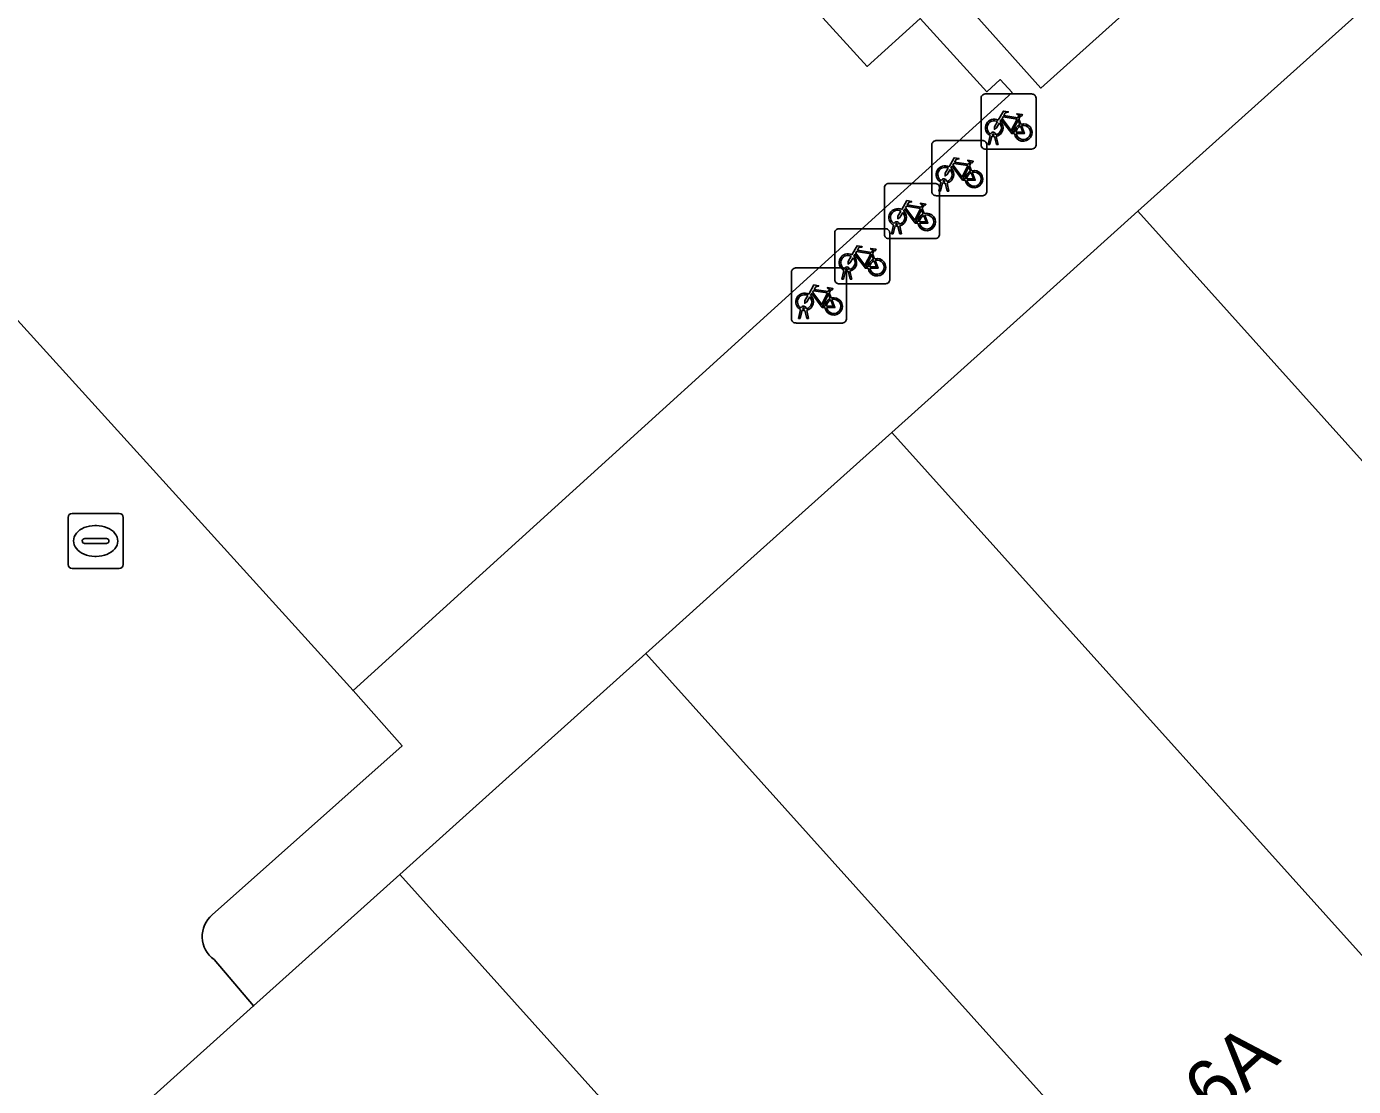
# Model space of a CAD drawing. Extents: x 159039 to 160102, y 381214 to 382524.
# Drawn here: x 159741.44 to 159765.53, y 381964.87 to 381984.1 of the extents above; entities that cross this region are included whole.
import ezdxf

# ---------------------------------------------------------------- set-up
doc = ezdxf.new("R2010")
doc.units = 0
for name, color, linetype in [('IMGEO_Fietsenrek', 7, 'Continuous'), ('IMGEO_Kolk', 7, 'Continuous'), ('IMGEO_Pand', 7, 'Continuous'), ('IMGEO_Pand_nummerreeks', 7, 'Continuous'), ('IMGEO_Parkeervlak_open', 7, 'Continuous'), ('IMGEO_Rijbaan_lokaal_open', 7, 'Continuous'), ('IMGEO_Voetpad_open', 7, 'Continuous')]:
    doc.layers.add(name, color=color, linetype=linetype)

msp = doc.modelspace()

# ---------------------------------------------------------------- linework, layer by layer
at = {"layer": 'IMGEO_Fietsenrek'}
for p, q in [((159758.767, 381981.956), (159758.767, 381982.797)), ((159758.767, 381982.797), (159758.767, 381981.956)), ((159758.842, 381982.881), (159759.683, 381982.881)), ((159759.683, 381982.881), (159758.842, 381982.881)), ((159759.767, 381982.806), (159759.767, 381981.965)), ((159759.767, 381981.965), (159759.767, 381982.806)), ((159759.454, 381982.43), (159759.49, 381982.335)), ((159757.948, 381982.035), (159758.789, 381982.035)), ((159758.789, 381982.035), (159757.948, 381982.035)), ((159758.894, 381981.965), (159758.933, 381982.125)), ((159758.928, 381981.965), (159758.894, 381981.965)), ((159758.963, 381982.113), (159758.928, 381981.965)), ((159759.005, 381982.137), (159759.004, 381982.141)), ((159759.046, 381981.965), (159759.012, 381982.107)), ((159759.036, 381982.148), (159759.037, 381982.141)), ((159759.044, 381982.111), (159759.079, 381981.965)), ((159759.079, 381981.965), (159759.046, 381981.965)), ((159757.873, 381981.11), (159757.873, 381981.951)), ((159757.873, 381981.951), (159757.873, 381981.11)), ((159759.692, 381981.881), (159758.851, 381981.881)), ((159758.851, 381981.881), (159759.692, 381981.881)), ((159758.873, 381981.96), (159758.873, 381981.119)), ((159758.873, 381981.119), (159758.873, 381981.96)), ((159758.56, 381981.584), (159758.596, 381981.489)), ((159757.089, 381981.256), (159757.93, 381981.256)), ((159757.93, 381981.256), (159757.089, 381981.256)), ((159758, 381981.119), (159758.039, 381981.279)), ((159758.069, 381981.267), (159758.034, 381981.119)), ((159758.111, 381981.291), (159758.11, 381981.295)), ((159758.152, 381981.119), (159758.118, 381981.261)), ((159758.142, 381981.302), (159758.143, 381981.295)), ((159758.15, 381981.265), (159758.185, 381981.119)), ((159757.014, 381980.331), (159757.014, 381981.172)), ((159757.014, 381981.172), (159757.014, 381980.331)), ((159758.798, 381981.035), (159757.957, 381981.035)), ((159757.957, 381981.035), (159758.798, 381981.035)), ((159758.034, 381981.119), (159758, 381981.119)), ((159758.014, 381981.181), (159758.014, 381980.34)), ((159758.014, 381980.34), (159758.014, 381981.181)), ((159758.185, 381981.119), (159758.152, 381981.119)), ((159757.701, 381980.805), (159757.737, 381980.71)), ((159757.252, 381980.512), (159757.251, 381980.516)), ((159757.283, 381980.523), (159757.284, 381980.516)), ((159756.111, 381979.511), (159756.111, 381980.352)), ((159756.111, 381980.352), (159756.111, 381979.511)), ((159756.186, 381980.436), (159757.027, 381980.436)), ((159757.027, 381980.436), (159756.186, 381980.436)), ((159757.111, 381980.361), (159757.111, 381979.52)), ((159757.111, 381979.52), (159757.111, 381980.361)), ((159757.141, 381980.34), (159757.18, 381980.5)), ((159757.175, 381980.34), (159757.141, 381980.34)), ((159757.21, 381980.488), (159757.175, 381980.34)), ((159757.293, 381980.34), (159757.259, 381980.482)), ((159757.291, 381980.486), (159757.326, 381980.34)), ((159757.326, 381980.34), (159757.293, 381980.34)), ((159757.939, 381980.256), (159757.098, 381980.256)), ((159757.098, 381980.256), (159757.939, 381980.256)), ((159756.798, 381979.985), (159756.834, 381979.89)), ((159755.326, 381978.799), (159755.326, 381979.64)), ((159755.326, 381979.64), (159755.326, 381978.799)), ((159755.401, 381979.724), (159756.242, 381979.724)), ((159756.242, 381979.724), (159755.401, 381979.724)), ((159756.238, 381979.52), (159756.277, 381979.68)), ((159756.307, 381979.668), (159756.272, 381979.52)), ((159756.326, 381979.649), (159756.326, 381978.808)), ((159756.326, 381978.808), (159756.326, 381979.649)), ((159756.349, 381979.692), (159756.348, 381979.696)), ((159756.39, 381979.52), (159756.356, 381979.662)), ((159756.38, 381979.703), (159756.381, 381979.696)), ((159756.388, 381979.666), (159756.423, 381979.52)), ((159757.036, 381979.436), (159756.195, 381979.436)), ((159756.195, 381979.436), (159757.036, 381979.436)), ((159756.272, 381979.52), (159756.238, 381979.52)), ((159756.423, 381979.52), (159756.39, 381979.52)), ((159756.013, 381979.273), (159756.049, 381979.178)), ((159755.453, 381978.808), (159755.492, 381978.968)), ((159755.522, 381978.956), (159755.487, 381978.808)), ((159755.564, 381978.98), (159755.563, 381978.984)), ((159755.605, 381978.808), (159755.571, 381978.95)), ((159755.595, 381978.991), (159755.596, 381978.984)), ((159755.603, 381978.954), (159755.638, 381978.808)), ((159756.251, 381978.724), (159755.41, 381978.724)), ((159755.41, 381978.724), (159756.251, 381978.724)), ((159755.487, 381978.808), (159755.453, 381978.808)), ((159755.638, 381978.808), (159755.605, 381978.808))]:
    msp.add_line(p, q, dxfattribs=at)
for points in [[(159759.08, 381982.407), (159759.175, 381982.571), (159759.261, 381982.557), (159759.263, 381982.548), (159759.207, 381982.537), (159759.18, 381982.492), (159759.436, 381982.451)], [(159759.423, 381982.426), (159759.166, 381982.467), (159759.149, 381982.438), (159759.316, 381982.218), (159759.423, 381982.426)], [(159759.436, 381982.451), (159759.461, 381982.5), (159759.455, 381982.504), (159759.432, 381982.508), (159759.42, 381982.515), (159759.419, 381982.518), (159759.421, 381982.523), (159759.516, 381982.508), (159759.518, 381982.498), (159759.508, 381982.485), (159759.496, 381982.479), (159759.482, 381982.485), (159759.454, 381982.43)], [(159759.101, 381982.355), (159759.049, 381982.265), (159759.009, 381982.24), (159759.01, 381982.287), (159759.065, 381982.381)], [(159759.376, 381982.163), (159759.326, 381982.163), (159759.135, 381982.414), (159759.116, 381982.382)], [(159759.471, 381982.328), (159759.441, 381982.405), (159759.332, 381982.187), (159759.375, 381982.187)], [(159759.405, 381982.187), (159759.525, 381982.186), (159759.481, 381982.3)], [(159759.501, 381982.307), (159759.556, 381982.162), (159759.406, 381982.162)], [(159758.186, 381981.561), (159758.281, 381981.725), (159758.367, 381981.711), (159758.369, 381981.702), (159758.313, 381981.691), (159758.286, 381981.646), (159758.542, 381981.605)], [(159758.207, 381981.509), (159758.155, 381981.419), (159758.115, 381981.394), (159758.116, 381981.441), (159758.171, 381981.535)], [(159758.482, 381981.317), (159758.432, 381981.317), (159758.241, 381981.568), (159758.222, 381981.536)], [(159758.529, 381981.58), (159758.272, 381981.621), (159758.255, 381981.592), (159758.422, 381981.372), (159758.529, 381981.58)], [(159758.577, 381981.482), (159758.547, 381981.559), (159758.438, 381981.341), (159758.481, 381981.341)], [(159758.542, 381981.605), (159758.567, 381981.654), (159758.561, 381981.658), (159758.538, 381981.662), (159758.526, 381981.669), (159758.525, 381981.672), (159758.527, 381981.677), (159758.622, 381981.662), (159758.624, 381981.652), (159758.614, 381981.639), (159758.602, 381981.633), (159758.588, 381981.639), (159758.56, 381981.584)], [(159758.511, 381981.341), (159758.631, 381981.34), (159758.587, 381981.454)], [(159758.607, 381981.461), (159758.662, 381981.316), (159758.512, 381981.316)], [(159757.327, 381980.782), (159757.422, 381980.946), (159757.508, 381980.932), (159757.51, 381980.923), (159757.454, 381980.912), (159757.427, 381980.867), (159757.683, 381980.826)], [(159757.623, 381980.538), (159757.573, 381980.538), (159757.382, 381980.789), (159757.363, 381980.757)], [(159757.67, 381980.801), (159757.413, 381980.842), (159757.396, 381980.813), (159757.563, 381980.593), (159757.67, 381980.801)], [(159757.718, 381980.703), (159757.688, 381980.78), (159757.579, 381980.562), (159757.622, 381980.562)], [(159757.683, 381980.826), (159757.708, 381980.875), (159757.702, 381980.879), (159757.679, 381980.883), (159757.667, 381980.89), (159757.666, 381980.893), (159757.668, 381980.898), (159757.763, 381980.883), (159757.765, 381980.873), (159757.755, 381980.86), (159757.743, 381980.854), (159757.729, 381980.86), (159757.701, 381980.805)], [(159757.348, 381980.73), (159757.296, 381980.64), (159757.256, 381980.615), (159757.257, 381980.662), (159757.312, 381980.756)], [(159757.652, 381980.562), (159757.772, 381980.561), (159757.728, 381980.675)], [(159757.748, 381980.682), (159757.803, 381980.537), (159757.653, 381980.537)], [(159756.424, 381979.962), (159756.519, 381980.126), (159756.605, 381980.112), (159756.607, 381980.103), (159756.551, 381980.092), (159756.524, 381980.047), (159756.78, 381980.006)], [(159756.78, 381980.006), (159756.805, 381980.055), (159756.799, 381980.059), (159756.776, 381980.063), (159756.764, 381980.07), (159756.763, 381980.073), (159756.765, 381980.078), (159756.86, 381980.063), (159756.862, 381980.053), (159756.852, 381980.04), (159756.84, 381980.034), (159756.826, 381980.04), (159756.798, 381979.985)], [(159756.445, 381979.91), (159756.393, 381979.82), (159756.353, 381979.795), (159756.354, 381979.842), (159756.409, 381979.936)], [(159756.72, 381979.718), (159756.67, 381979.718), (159756.479, 381979.969), (159756.46, 381979.937)], [(159756.767, 381979.981), (159756.51, 381980.022), (159756.493, 381979.993), (159756.66, 381979.773), (159756.767, 381979.981)], [(159756.815, 381979.883), (159756.785, 381979.96), (159756.676, 381979.742), (159756.719, 381979.742)], [(159756.749, 381979.742), (159756.869, 381979.741), (159756.825, 381979.855)], [(159756.845, 381979.862), (159756.9, 381979.717), (159756.75, 381979.717)], [(159755.639, 381979.25), (159755.734, 381979.414), (159755.82, 381979.4), (159755.822, 381979.391), (159755.766, 381979.38), (159755.739, 381979.335), (159755.995, 381979.294)], [(159755.995, 381979.294), (159756.02, 381979.343), (159756.014, 381979.347), (159755.991, 381979.351), (159755.979, 381979.358), (159755.978, 381979.361), (159755.98, 381979.366), (159756.075, 381979.351), (159756.077, 381979.341), (159756.067, 381979.328), (159756.055, 381979.322), (159756.041, 381979.328), (159756.013, 381979.273)], [(159755.66, 381979.198), (159755.608, 381979.108), (159755.568, 381979.083), (159755.569, 381979.13), (159755.624, 381979.224)], [(159755.935, 381979.006), (159755.885, 381979.006), (159755.694, 381979.257), (159755.675, 381979.225)], [(159755.982, 381979.269), (159755.725, 381979.31), (159755.708, 381979.281), (159755.875, 381979.061), (159755.982, 381979.269)], [(159756.03, 381979.171), (159756, 381979.248), (159755.891, 381979.03), (159755.934, 381979.03)], [(159755.964, 381979.03), (159756.084, 381979.029), (159756.04, 381979.143)], [(159756.06, 381979.15), (159756.115, 381979.005), (159755.965, 381979.005)]]:
    msp.add_lwpolyline(points, dxfattribs=at)
for centre, radius, start, end in [((159758.845, 381982.803), 0.0779, 92.4484, 184.2845), ((159758.845, 381982.803), 0.0779, 92.4484, 184.2845), ((159759.689, 381982.803), 0.0779, 2.4484, 94.2845), ((159759.689, 381982.803), 0.0779, 2.4484, 94.2845), ((159759.007, 381982.266), 0.159, 62.6766, 242.1369), ((159759.007, 381982.266), 0.129, 63.3192, 238.903), ((159759.007, 381982.266), 0.129, 283.6043, 43.4302), ((159759.007, 381982.266), 0.159, 283.5766, 46.6042), ((159759.534, 381982.182), 0.159, 113.3408, 178.3217), ((159759.534, 381982.182), 0.159, 187.0065, 105.7708), ((159759.534, 381982.182), 0.129, 113.923, 177.9556), ((159759.534, 381982.182), 0.129, 188.6715, 104.5883), ((159757.951, 381981.957), 0.0779, 92.4484, 184.2845), ((159757.951, 381981.957), 0.0779, 92.4484, 184.2845), ((159758.795, 381981.957), 0.0779, 2.4484, 94.2845), ((159758.795, 381981.957), 0.0779, 2.4484, 94.2845), ((159758.987, 381982.137), 0.0499, 12.8025, 158.6934), ((159759.007, 381982.266), 0.159, 253.9967, 271.7867), ((159758.987, 381982.137), 0.0174, 12.8025, 163.4502), ((159759.007, 381982.266), 0.129, 253.415, 269.0204), ((159759.689, 381981.959), 0.0779, 272.4484, 4.2845), ((159759.689, 381981.959), 0.0779, 272.4484, 4.2845), ((159758.845, 381981.959), 0.0779, 182.4484, 274.2845), ((159758.845, 381981.959), 0.0779, 182.4484, 274.2845), ((159758.113, 381981.42), 0.159, 62.6766, 242.1369), ((159758.113, 381981.42), 0.129, 63.3192, 238.903), ((159758.113, 381981.42), 0.129, 283.6043, 43.4302), ((159758.113, 381981.42), 0.159, 283.5766, 46.6042), ((159758.64, 381981.336), 0.159, 113.3408, 178.3217), ((159758.64, 381981.336), 0.159, 187.0065, 105.7708), ((159757.092, 381981.178), 0.0779, 92.4484, 184.2845), ((159757.092, 381981.178), 0.0779, 92.4484, 184.2845), ((159757.936, 381981.178), 0.0779, 2.4484, 94.2845), ((159757.936, 381981.178), 0.0779, 2.4484, 94.2845), ((159758.093, 381981.291), 0.0499, 12.8025, 158.6934), ((159758.113, 381981.42), 0.159, 253.9967, 271.7867), ((159758.093, 381981.291), 0.0174, 12.8025, 163.4502), ((159758.113, 381981.42), 0.129, 253.415, 269.0204), ((159758.64, 381981.336), 0.129, 113.923, 177.9556), ((159758.64, 381981.336), 0.129, 188.6715, 104.5883), ((159757.951, 381981.113), 0.0779, 182.4484, 274.2845), ((159757.951, 381981.113), 0.0779, 182.4484, 274.2845), ((159758.795, 381981.113), 0.0779, 272.4484, 4.2845), ((159758.795, 381981.113), 0.0779, 272.4484, 4.2845), ((159757.254, 381980.641), 0.159, 62.6766, 242.1369), ((159757.254, 381980.641), 0.129, 63.3192, 238.903), ((159757.254, 381980.641), 0.159, 283.5766, 46.6042), ((159757.234, 381980.512), 0.0499, 12.8025, 158.6934), ((159757.234, 381980.512), 0.0174, 12.8025, 163.4502), ((159757.254, 381980.641), 0.129, 253.415, 269.0204), ((159757.254, 381980.641), 0.129, 283.6043, 43.4302), ((159757.781, 381980.557), 0.159, 113.3408, 178.3217), ((159757.781, 381980.557), 0.159, 187.0065, 105.7708), ((159757.781, 381980.557), 0.129, 113.923, 177.9556), ((159757.781, 381980.557), 0.129, 188.6715, 104.5883), ((159756.189, 381980.358), 0.0779, 92.4484, 184.2845), ((159756.189, 381980.358), 0.0779, 92.4484, 184.2845), ((159757.092, 381980.334), 0.0779, 182.4484, 274.2845), ((159757.092, 381980.334), 0.0779, 182.4484, 274.2845), ((159757.033, 381980.358), 0.0779, 2.4484, 94.2845), ((159757.033, 381980.358), 0.0779, 2.4484, 94.2845), ((159757.254, 381980.641), 0.159, 253.9967, 271.7867), ((159757.936, 381980.334), 0.0779, 272.4484, 4.2845), ((159757.936, 381980.334), 0.0779, 272.4484, 4.2845), ((159756.351, 381979.821), 0.159, 62.6766, 242.1369), ((159756.351, 381979.821), 0.129, 63.3192, 238.903), ((159756.351, 381979.821), 0.129, 283.6043, 43.4302), ((159756.351, 381979.821), 0.159, 283.5766, 46.6042), ((159756.878, 381979.737), 0.159, 113.3408, 178.3217), ((159756.878, 381979.737), 0.159, 187.0065, 105.7708), ((159756.878, 381979.737), 0.129, 113.923, 177.9556), ((159756.878, 381979.737), 0.129, 188.6715, 104.5883), ((159755.404, 381979.646), 0.0779, 92.4484, 184.2845), ((159755.404, 381979.646), 0.0779, 92.4484, 184.2845), ((159756.248, 381979.646), 0.0779, 2.4484, 94.2845), ((159756.248, 381979.646), 0.0779, 2.4484, 94.2845), ((159756.331, 381979.692), 0.0499, 12.8025, 158.6934), ((159756.351, 381979.821), 0.159, 253.9967, 271.7867), ((159756.331, 381979.692), 0.0174, 12.8025, 163.4502), ((159756.351, 381979.821), 0.129, 253.415, 269.0204), ((159756.189, 381979.514), 0.0779, 182.4484, 274.2845), ((159756.189, 381979.514), 0.0779, 182.4484, 274.2845), ((159757.033, 381979.514), 0.0779, 272.4484, 4.2845), ((159757.033, 381979.514), 0.0779, 272.4484, 4.2845), ((159755.566, 381979.109), 0.159, 62.6766, 242.1369), ((159755.566, 381979.109), 0.129, 63.3192, 238.903), ((159755.566, 381979.109), 0.129, 283.6043, 43.4302), ((159755.566, 381979.109), 0.159, 283.5766, 46.6042), ((159756.093, 381979.025), 0.159, 113.3408, 178.3217), ((159756.093, 381979.025), 0.159, 187.0065, 105.7708), ((159756.093, 381979.025), 0.129, 113.923, 177.9556), ((159756.093, 381979.025), 0.129, 188.6715, 104.5883), ((159755.546, 381978.98), 0.0499, 12.8025, 158.6934), ((159755.566, 381979.109), 0.159, 253.9967, 271.7867), ((159755.546, 381978.98), 0.0174, 12.8025, 163.4502), ((159755.566, 381979.109), 0.129, 253.415, 269.0204), ((159755.404, 381978.802), 0.0779, 182.4484, 274.2845), ((159755.404, 381978.802), 0.0779, 182.4484, 274.2845), ((159756.248, 381978.802), 0.0779, 272.4484, 4.2845), ((159756.248, 381978.802), 0.0779, 272.4484, 4.2845)]:
    msp.add_arc(centre, radius, start, end, dxfattribs=at)
at = {"layer": 'IMGEO_Kolk'}
for p, q in [((159742.272, 381975.268), (159743.124, 381975.268)), ((159742.197, 381974.342), (159742.197, 381975.194)), ((159742.685, 381975.048), (159742.71, 381975.048)), ((159743.198, 381975.194), (159743.198, 381974.342)), ((159742.456, 381974.762), (159742.456, 381974.774)), ((159742.499, 381974.811), (159742.897, 381974.811)), ((159742.94, 381974.774), (159742.94, 381974.762)), ((159742.894, 381974.725), (159742.496, 381974.725)), ((159743.124, 381974.268), (159742.272, 381974.268)), ((159742.708, 381974.488), (159742.683, 381974.488))]:
    msp.add_line(p, q, dxfattribs=at)
for points in [[(159742.272, 381975.268), (159743.124, 381975.268)], [(159742.197, 381974.342), (159742.197, 381975.194)], [(159743.198, 381975.194), (159743.198, 381974.342)], [(159743.124, 381974.268), (159742.272, 381974.268)]]:
    msp.add_lwpolyline(points, dxfattribs=at)
for centre, radius, start, end in [((159742.274, 381975.192), 0.0765, 91.552, 178.448), ((159742.274, 381975.192), 0.0765, 91.552, 178.448), ((159743.122, 381975.192), 0.0765, 1.552, 88.448), ((159743.122, 381975.192), 0.0765, 1.552, 88.448), ((159742.496, 381974.771), 0.0403, 85.8775, 175.7526), ((159742.493, 381974.761), 0.0366, 178.938, 274.7102), ((159742.897, 381974.768), 0.043, 264.8664, 352.4533), ((159742.901, 381974.773), 0.0386, 1.7309, 96.639), ((159742.274, 381974.344), 0.0765, 181.552, 268.448), ((159742.274, 381974.344), 0.0765, 181.552, 268.448), ((159743.122, 381974.344), 0.0765, 271.552, 358.448), ((159743.122, 381974.344), 0.0765, 271.552, 358.448)]:
    msp.add_arc(centre, radius, start, end, dxfattribs=at)
for centre, major_axis, ratio, start_param, end_param in [((159742.684, 381974.768), (-0.387, 0.002), 0.722429, 4.712389, 7.853982), ((159742.709, 381974.768), (-0.39, 0.002), 0.717154, 1.570796, 4.712389)]:
    msp.add_ellipse(centre, major_axis=major_axis, ratio=ratio, start_param=start_param, end_param=end_param, dxfattribs=at)
at = {"layer": 'IMGEO_Pand'}
for points in [[(159736.302, 381993.325), (159731.837, 381989.178), (159739.985, 381980.196), (159747.37, 381972.054), (159759.332, 381982.905), (159759.117, 381983.142), (159758.873, 381982.92), (159757.663, 381984.253), (159756.7, 381983.38), (159754.839, 381985.431), (159760.772, 381990.813), (159756.584, 381995.459), (159744.344, 381984.424)], [(159768.9, 381981.853), (159766.193, 381984.865), (159764.208, 381983.081), (159761.615, 381980.752), (159772.134, 381969.047), (159776.711, 381973.159)], [(159772.134, 381969.047), (159761.615, 381980.752), (159759.712, 381979.042), (159757.149, 381976.739), (159767.668, 381965.034)], [(159752.683, 381972.726), (159763.202, 381961.021), (159767.668, 381965.034), (159757.149, 381976.739), (159754.591, 381974.441), (159753.107, 381973.107)], [(159752.683, 381972.726), (159750.144, 381970.445), (159748.217, 381968.714), (159758.736, 381957.009), (159763.202, 381961.021)], [(159748.217, 381968.714), (159745.564, 381966.33), (159743.751, 381964.701), (159754.27, 381952.996), (159758.736, 381957.009)]]:
    msp.add_lwpolyline(points, close=True, dxfattribs=at)
at = {"layer": 'IMGEO_Parkeervlak_open'}
msp.add_lwpolyline([(159764.331, 381987.01), (159761.943, 381989.664), (159757.495, 381985.633), (159759.854, 381982.989)], close=True, dxfattribs=at)
at = {"layer": 'IMGEO_Rijbaan_lokaal_open'}
for points in [[(159744.812, 381967.985), (159748.261, 381971.052), (159747.37, 381972.054), (159739.985, 381980.196), (159731.837, 381989.178), (159736.302, 381993.325), (159735.529, 381994.181), (159732.334, 381997.723), (159730.28, 382000), (159728.247, 382002.253), (159726.108, 382004.625), (159723.812, 382002.55), (159721.512, 382000.473), (159719.213, 381998.395), (159716.913, 381996.318), (159714.62, 381994.246), (159716.746, 381991.903), (159720.037, 381988.277), (159720.714, 381988.894)], [(159741.108, 381963.839), (159741.845, 381962.989), (159743.751, 381964.701), (159745.564, 381966.33), (159744.846, 381967.171)]]:
    msp.add_lwpolyline(points, dxfattribs=at)
msp.add_arc((159745.151, 381967.591), 0.519, 130.7373, 234.0463, dxfattribs=at)
at = {"layer": 'IMGEO_Voetpad_open'}
msp.add_lwpolyline([(159764.331, 381987.01), (159759.854, 381982.989), (159757.495, 381985.633), (159761.943, 381989.664)], close=True, dxfattribs=at)
for points in [[(159754.839, 381985.431), (159756.7, 381983.38), (159757.663, 381984.253), (159758.873, 381982.92), (159759.117, 381983.142), (159759.332, 381982.905), (159747.37, 381972.054), (159748.261, 381971.052), (159744.812, 381967.985)], [(159744.846, 381967.171), (159745.564, 381966.33), (159748.217, 381968.714), (159750.144, 381970.445), (159752.683, 381972.726), (159753.107, 381973.107), (159754.591, 381974.441), (159757.149, 381976.739), (159759.712, 381979.042), (159761.615, 381980.752), (159764.208, 381983.081), (159766.193, 381984.865), (159768.9, 381981.853), (159776.711, 381973.159), (159782.606, 381968.757), (159784.957, 381965.773), (159785.829, 381965.546)]]:
    msp.add_lwpolyline(points, dxfattribs=at)
msp.add_arc((159745.151, 381967.591), 0.519, 130.7373, 234.0463, dxfattribs=at)

# ---------------------------------------------------------------- texts
at = {"layer": 'IMGEO_Pand_nummerreeks'}
msp.add_text('6-6A', height=1, rotation=41.9418, dxfattribs=at).set_placement((159762.133, 381963.448))

doc.saveas('drawing.dxf')
